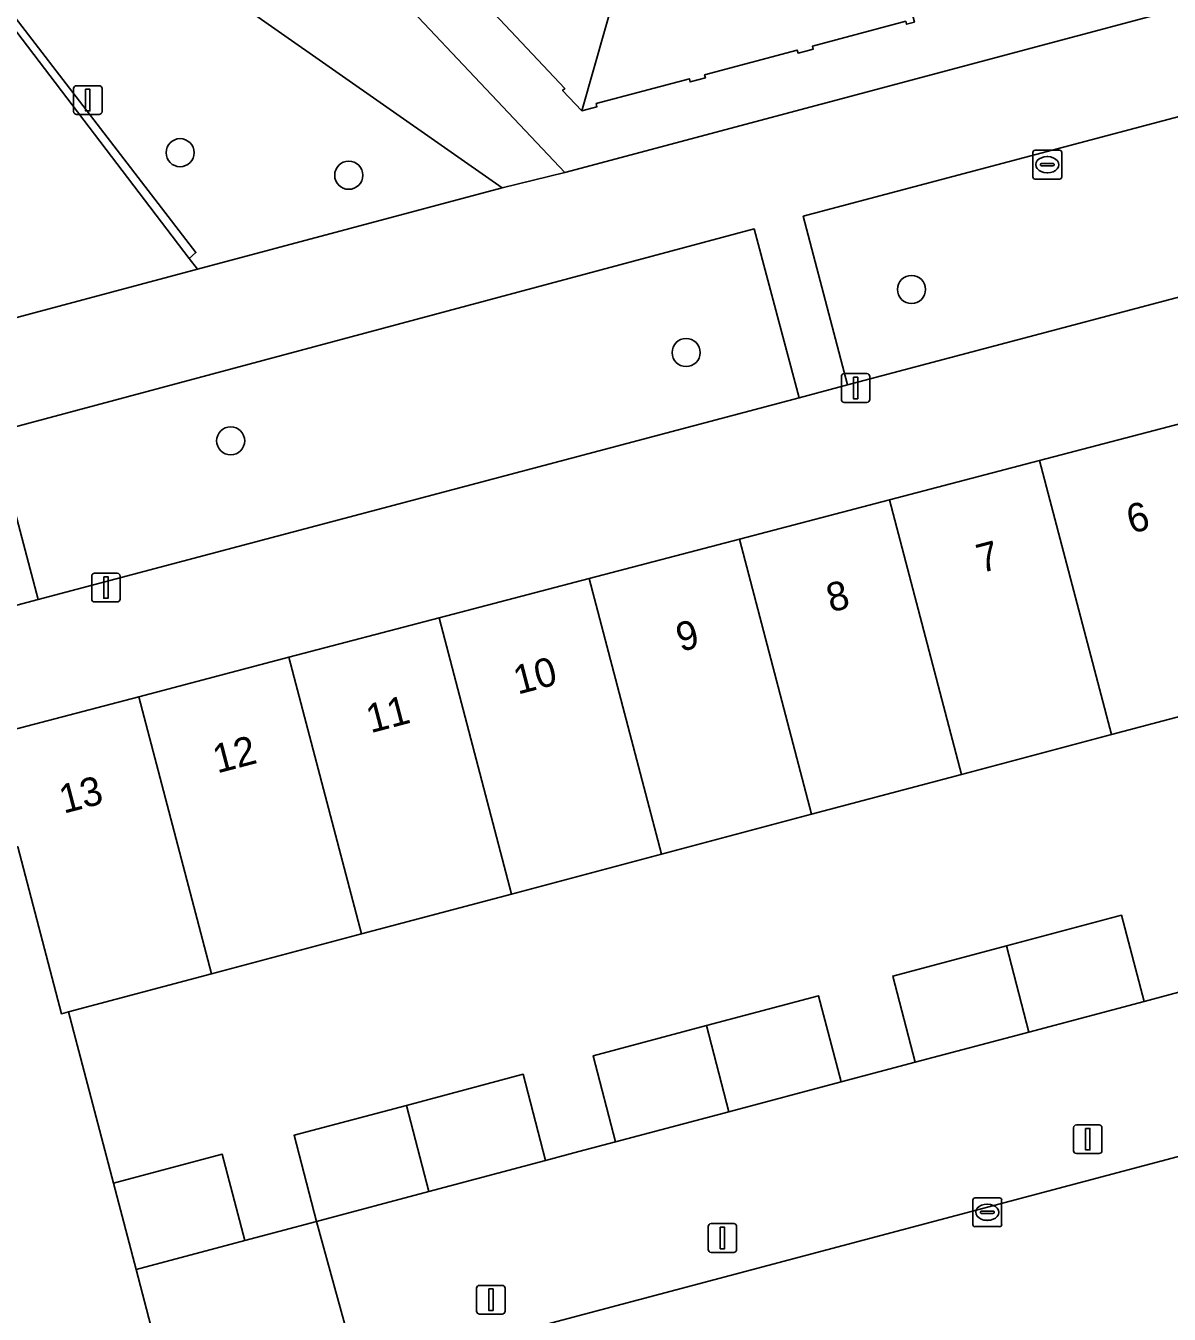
# Model space of a CAD drawing. Extents: x 162542 to 163147, y 380779 to 381521.
# Drawn here: x 162672.17 to 162711.99, y 381152.86 to 381197.72 of the extents above; entities that cross this region are included whole.
import ezdxf

# ---------------------------------------------------------------- set-up
doc = ezdxf.new("R2010")
doc.units = 0
for name, color, linetype in [('IMGEO_Boom', 7, 'Continuous'), ('IMGEO_Erf', 7, 'Continuous'), ('IMGEO_Groenvoorziening', 7, 'Continuous'), ('IMGEO_Kolk', 7, 'Continuous'), ('IMGEO_Lichtmast', 7, 'Continuous'), ('IMGEO_Muur', 7, 'Continuous'), ('IMGEO_Pand', 7, 'Continuous'), ('IMGEO_Pand_nummerreeks', 7, 'Continuous'), ('IMGEO_Parkeervlak_open', 7, 'Continuous'), ('IMGEO_Rijbaan_lokaal_open', 7, 'Continuous'), ('IMGEO_Rioolput', 7, 'Continuous'), ('IMGEO_Terreindeel_zand', 7, 'Continuous'), ('IMGEO_Voetpad_open', 7, 'Continuous')]:
    doc.layers.add(name, color=color, linetype=linetype)

msp = doc.modelspace()

# ---------------------------------------------------------------- linework, layer by layer
at = {"layer": 'IMGEO_Boom'}
for centre in [(162677.55, 381193.299), (162683.421, 381192.514), (162703.017, 381188.538), (162695.168, 381186.342), (162679.31, 381183.269)]:
    msp.add_circle(centre, 0.489, dxfattribs=at)
at = {"layer": 'IMGEO_Erf'}
for points in [[(162682.507, 381201.562), (162690.949, 381192.615), (162735.396, 381204.465)], [(162702.689, 381197.844), (162699.57, 381197.013), (162699.598, 381196.907), (162699.333, 381196.837), (162699.068, 381196.766), (162699.04, 381196.872), (162695.813, 381196.012), (162695.843, 381195.906), (162695.576, 381195.836), (162695.309, 381195.765), (162695.283, 381195.871), (162692.042, 381195.007), (162692.065, 381194.9), (162691.533, 381194.758), (162690.869, 381195.468), (162690.946, 381195.54), (162687.929, 381198.743)], [(162715.203, 381174.431), (162709.98, 381173.043), (162704.757, 381171.655), (162699.533, 381170.267), (162694.31, 381168.879), (162689.087, 381167.491), (162683.863, 381166.102), (162678.64, 381164.714), (162673.663, 381163.392), (162675.228, 381157.426), (162679.018, 381158.433), (162679.804, 381155.434), (162680.99, 381155.749), (162682.303, 381156.098), (162681.517, 381159.097), (162685.428, 381160.136), (162689.49, 381161.216), (162690.276, 381158.216), (162691.437, 381158.525), (162692.714, 381158.864), (162691.927, 381161.863), (162695.874, 381162.912), (162699.777, 381163.949), (162700.563, 381160.95), (162701.884, 381161.301), (162703.15, 381161.637), (162702.364, 381164.636), (162706.321, 381165.688), (162710.326, 381166.752), (162711.113, 381163.753), (162712.331, 381164.077)]]:
    msp.add_lwpolyline(points, dxfattribs=at)
at = {"layer": 'IMGEO_Groenvoorziening'}
for points in [[(162677.867, 381189.622), (162678.158, 381189.24), (162688.758, 381192.072), (162660.986, 381211.497), (162648.992, 381198.027), (162649.886, 381195.669), (162667.855, 381203.134), (162678.101, 381189.825)], [(162700.785, 381185.215), (162717.541, 381189.656), (162716.019, 381195.533), (162699.246, 381191.087)], [(162699.108, 381184.771), (162697.537, 381190.645), (162671.064, 381183.564), (162672.612, 381177.749)]]:
    msp.add_lwpolyline(points, close=True, dxfattribs=at)
at = {"layer": 'IMGEO_Kolk'}
for p, q in [((162705.155, 381155.987), (162705.155, 381156.839)), ((162705.23, 381156.913), (162706.082, 381156.913)), ((162705.643, 381156.693), (162705.668, 381156.693)), ((162706.156, 381156.839), (162706.156, 381155.987)), ((162705.414, 381156.407), (162705.414, 381156.419)), ((162705.852, 381156.37), (162705.454, 381156.37)), ((162705.457, 381156.456), (162705.855, 381156.456)), ((162705.898, 381156.419), (162705.898, 381156.407)), ((162706.082, 381155.913), (162705.23, 381155.913)), ((162705.666, 381156.133), (162705.641, 381156.133))]:
    msp.add_line(p, q, dxfattribs=at)
for points in [[(162705.155, 381155.987), (162705.155, 381156.839)], [(162705.23, 381156.913), (162706.082, 381156.913)], [(162706.156, 381156.839), (162706.156, 381155.987)], [(162706.082, 381155.913), (162705.23, 381155.913)]]:
    msp.add_lwpolyline(points, dxfattribs=at)
for centre, radius, start, end in [((162705.232, 381156.837), 0.0765, 91.552, 178.448), ((162705.232, 381156.837), 0.0765, 91.552, 178.448), ((162706.08, 381156.837), 0.0765, 1.552, 88.448), ((162706.08, 381156.837), 0.0765, 1.552, 88.448), ((162705.454, 381156.416), 0.0403, 85.8775, 175.7526), ((162705.451, 381156.406), 0.0366, 178.938, 274.7102), ((162705.855, 381156.413), 0.043, 264.8664, 352.4533), ((162705.859, 381156.418), 0.0386, 1.7309, 96.639), ((162705.232, 381155.989), 0.0765, 181.552, 268.448), ((162705.232, 381155.989), 0.0765, 181.552, 268.448), ((162706.08, 381155.989), 0.0765, 271.552, 358.448), ((162706.08, 381155.989), 0.0765, 271.552, 358.448)]:
    msp.add_arc(centre, radius, start, end, dxfattribs=at)
for centre, major_axis, ratio, start_param, end_param in [((162705.642, 381156.413), (-0.387, 0.002), 0.722429, 4.712389, 7.853982), ((162705.667, 381156.413), (-0.39, 0.002), 0.717154, 1.570796, 4.712389)]:
    msp.add_ellipse(centre, major_axis=major_axis, ratio=ratio, start_param=start_param, end_param=end_param, dxfattribs=at)
at = {"layer": 'IMGEO_Lichtmast'}
for p, q in [((162673.84, 381194.731), (162673.84, 381195.531)), ((162673.84, 381195.531), (162673.84, 381194.731)), ((162673.94, 381195.631), (162674.73, 381195.631)), ((162674.73, 381195.631), (162673.94, 381195.631)), ((162674.83, 381195.531), (162674.83, 381194.731)), ((162674.83, 381194.731), (162674.83, 381195.531)), ((162674.73, 381194.631), (162673.94, 381194.631)), ((162673.94, 381194.631), (162674.73, 381194.631)), ((162700.575, 381184.708), (162700.575, 381185.508)), ((162700.575, 381185.508), (162700.575, 381184.708)), ((162700.675, 381185.608), (162701.465, 381185.608)), ((162701.465, 381185.608), (162700.675, 381185.608)), ((162701.565, 381185.508), (162701.565, 381184.708)), ((162701.565, 381184.708), (162701.565, 381185.508)), ((162701.465, 381184.608), (162700.675, 381184.608)), ((162700.675, 381184.608), (162701.465, 381184.608)), ((162674.57, 381178.662), (162675.36, 381178.662)), ((162675.36, 381178.662), (162674.57, 381178.662)), ((162674.47, 381177.762), (162674.47, 381178.562)), ((162674.47, 381178.562), (162674.47, 381177.762)), ((162675.46, 381178.562), (162675.46, 381177.762)), ((162675.46, 381177.762), (162675.46, 381178.562)), ((162675.36, 381177.662), (162674.57, 381177.662)), ((162674.57, 381177.662), (162675.36, 381177.662)), ((162708.66, 381158.558), (162708.66, 381159.358)), ((162708.66, 381159.358), (162708.66, 381158.558)), ((162708.76, 381159.458), (162709.55, 381159.458)), ((162709.55, 381159.458), (162708.76, 381159.458)), ((162709.65, 381159.358), (162709.65, 381158.558)), ((162709.65, 381158.558), (162709.65, 381159.358)), ((162709.55, 381158.458), (162708.76, 381158.458)), ((162708.76, 381158.458), (162709.55, 381158.458)), ((162695.938, 381155.119), (162695.938, 381155.919)), ((162695.938, 381155.919), (162695.938, 381155.119)), ((162696.038, 381156.019), (162696.828, 381156.019)), ((162696.828, 381156.019), (162696.038, 381156.019)), ((162696.928, 381155.919), (162696.928, 381155.119)), ((162696.928, 381155.119), (162696.928, 381155.919)), ((162696.828, 381155.019), (162696.038, 381155.019)), ((162696.038, 381155.019), (162696.828, 381155.019)), ((162687.875, 381152.97), (162687.875, 381153.77)), ((162687.875, 381153.77), (162687.875, 381152.97)), ((162687.975, 381153.87), (162688.765, 381153.87)), ((162688.765, 381153.87), (162687.975, 381153.87)), ((162688.865, 381153.77), (162688.865, 381152.97)), ((162688.865, 381152.97), (162688.865, 381153.77)), ((162688.765, 381152.87), (162687.975, 381152.87)), ((162687.975, 381152.87), (162688.765, 381152.87))]:
    msp.add_line(p, q, dxfattribs=at)
for points in [[(162674.26, 381195.506), (162674.41, 381195.506), (162674.41, 381194.756), (162674.26, 381194.756), (162674.26, 381195.506)], [(162700.995, 381185.483), (162701.145, 381185.483), (162701.145, 381184.733), (162700.995, 381184.733), (162700.995, 381185.483)], [(162674.89, 381178.537), (162675.04, 381178.537), (162675.04, 381177.787), (162674.89, 381177.787), (162674.89, 381178.537)], [(162709.08, 381159.333), (162709.23, 381159.333), (162709.23, 381158.583), (162709.08, 381158.583), (162709.08, 381159.333)], [(162696.358, 381155.894), (162696.508, 381155.894), (162696.508, 381155.144), (162696.358, 381155.144), (162696.358, 381155.894)], [(162688.295, 381153.745), (162688.445, 381153.745), (162688.445, 381152.995), (162688.295, 381152.995), (162688.295, 381153.745)]]:
    msp.add_lwpolyline(points, dxfattribs=at)
for centre, start, end in [((162673.94, 381195.531), 90, 180), ((162673.94, 381195.531), 90, 180), ((162674.73, 381195.531), 0, 90), ((162674.73, 381195.531), 360, 90), ((162673.94, 381194.731), 180, 270), ((162673.94, 381194.731), 180, 270), ((162674.73, 381194.731), 270, 0), ((162674.73, 381194.731), 270, 0), ((162700.675, 381185.508), 90, 180), ((162700.675, 381185.508), 90, 180), ((162701.465, 381185.508), 0, 90), ((162701.465, 381185.508), 360, 90), ((162700.675, 381184.708), 180, 270), ((162700.675, 381184.708), 180, 270), ((162701.465, 381184.708), 270, 0), ((162701.465, 381184.708), 270, 0), ((162674.57, 381178.562), 90, 180), ((162674.57, 381178.562), 90, 180), ((162675.36, 381178.562), 0, 90), ((162675.36, 381178.562), 360, 90), ((162674.57, 381177.762), 180, 270), ((162674.57, 381177.762), 180, 270), ((162675.36, 381177.762), 270, 0), ((162675.36, 381177.762), 270, 0), ((162708.76, 381159.358), 90, 180), ((162708.76, 381159.358), 90, 180), ((162709.55, 381159.358), 0, 90), ((162709.55, 381159.358), 360, 90), ((162708.76, 381158.558), 180, 270), ((162708.76, 381158.558), 180, 270), ((162709.55, 381158.558), 270, 0), ((162709.55, 381158.558), 270, 0), ((162696.038, 381155.919), 90, 180), ((162696.038, 381155.919), 90, 180), ((162696.828, 381155.919), 0, 90), ((162696.828, 381155.919), 360, 90), ((162696.038, 381155.119), 180, 270), ((162696.038, 381155.119), 180, 270), ((162696.828, 381155.119), 270, 0), ((162696.828, 381155.119), 270, 0), ((162687.975, 381153.77), 90, 180), ((162687.975, 381153.77), 90, 180), ((162688.765, 381153.77), 0, 90), ((162688.765, 381153.77), 360, 90), ((162687.975, 381152.97), 180, 270), ((162687.975, 381152.97), 180, 270), ((162688.765, 381152.97), 270, 0), ((162688.765, 381152.97), 270, 0)]:
    msp.add_arc(centre, 0.1, start, end, dxfattribs=at)
at = {"layer": 'IMGEO_Muur'}
msp.add_lwpolyline([(162649.886, 381195.669), (162649.968, 381195.455), (162667.775, 381202.852), (162677.867, 381189.622), (162678.101, 381189.825), (162667.855, 381203.134)], close=True, dxfattribs=at)
at = {"layer": 'IMGEO_Pand'}
for points in [[(162688.533, 381207.252), (162683.889, 381202.869), (162684.391, 381202.339), (162684.47, 381202.415), (162687.487, 381199.208), (162687.41, 381199.136), (162687.849, 381198.668), (162687.929, 381198.743), (162690.946, 381195.54), (162690.869, 381195.468), (162691.533, 381194.758), (162693.566, 381201.906)], [(162702.817, 381197.878), (162702.845, 381197.772), (162703.116, 381197.844), (162701.477, 381204.017), (162700.704, 381206.928), (162698.751, 381206.41), (162699.525, 381203.496), (162697.691, 381203.007), (162693.946, 381202.007), (162693.566, 381201.906), (162691.533, 381194.758), (162692.065, 381194.9), (162692.042, 381195.007), (162695.283, 381195.871), (162695.309, 381195.765), (162695.576, 381195.836), (162695.843, 381195.906), (162695.813, 381196.012), (162699.04, 381196.872), (162699.068, 381196.766), (162699.333, 381196.837), (162699.598, 381196.907), (162699.57, 381197.013), (162702.689, 381197.844)], [(162715.203, 381174.431), (162712.706, 381183.956), (162707.478, 381182.586), (162709.98, 381173.043)], [(162702.25, 381181.215), (162704.757, 381171.655), (162709.98, 381173.043), (162707.478, 381182.586)], [(162697.022, 381179.845), (162699.533, 381170.267), (162704.757, 381171.655), (162702.25, 381181.215)], [(162697.022, 381179.845), (162691.794, 381178.474), (162694.31, 381168.879), (162699.533, 381170.267)], [(162694.31, 381168.879), (162691.794, 381178.474), (162686.566, 381177.103), (162689.087, 381167.491)], [(162681.339, 381175.733), (162683.863, 381166.102), (162689.087, 381167.491), (162686.566, 381177.103)], [(162676.111, 381174.362), (162678.64, 381164.714), (162683.863, 381166.102), (162681.339, 381175.733)], [(162671.652, 381169.072), (162671.893, 381169.137), (162673.417, 381163.326), (162673.663, 381163.392), (162678.64, 381164.714), (162676.111, 381174.362), (162670.743, 381172.955), (162670.628, 381172.925)], [(162671.652, 381169.072), (162666.29, 381167.639), (162664.741, 381173.435), (162652.708, 381170.219), (162654.253, 381164.438), (162648.45, 381162.897), (162651.526, 381151.298), (162653.181, 381145.057), (162656.081, 381145.826), (162665.799, 381148.416), (162673.828, 381150.554), (162676.822, 381151.351), (162676.015, 381154.427), (162675.228, 381157.426), (162673.663, 381163.392), (162673.417, 381163.326), (162671.893, 381169.137)], [(162710.326, 381166.752), (162706.321, 381165.688), (162707.107, 381162.689), (162711.113, 381163.753)], [(162706.321, 381165.688), (162702.364, 381164.636), (162703.15, 381161.637), (162707.107, 381162.689)], [(162699.777, 381163.949), (162695.874, 381162.912), (162696.66, 381159.913), (162700.563, 381160.95)], [(162695.874, 381162.912), (162691.927, 381161.863), (162692.714, 381158.864), (162696.66, 381159.913)], [(162689.49, 381161.216), (162685.428, 381160.136), (162686.214, 381157.137), (162690.276, 381158.216)], [(162685.428, 381160.136), (162681.517, 381159.097), (162682.303, 381156.098), (162686.214, 381157.137)], [(162679.018, 381158.433), (162675.228, 381157.426), (162676.015, 381154.427), (162679.804, 381155.434)]]:
    msp.add_lwpolyline(points, close=True, dxfattribs=at)
at = {"layer": 'IMGEO_Parkeervlak_open'}
msp.add_lwpolyline([(162712.331, 381164.077), (162711.113, 381163.753), (162707.107, 381162.689), (162703.15, 381161.637), (162701.884, 381161.301), (162700.563, 381160.95), (162696.66, 381159.913), (162692.714, 381158.864), (162691.437, 381158.525), (162690.276, 381158.216), (162686.214, 381157.137), (162682.303, 381156.098), (162683.755, 381150.773), (162737.761, 381165.114)], dxfattribs=at)
at = {"layer": 'IMGEO_Rijbaan_lokaal_open'}
msp.add_lwpolyline([(162737.761, 381165.114), (162683.755, 381150.773), (162682.303, 381156.098), (162680.99, 381155.749), (162679.804, 381155.434), (162676.015, 381154.427), (162676.822, 381151.351)], dxfattribs=at)
at = {"layer": 'IMGEO_Rioolput'}
for p, q in [((162707.245, 381192.456), (162707.245, 381193.308)), ((162707.32, 381193.382), (162708.172, 381193.382)), ((162707.733, 381193.162), (162707.758, 381193.162)), ((162708.246, 381193.308), (162708.246, 381192.456)), ((162707.504, 381192.876), (162707.504, 381192.888)), ((162707.942, 381192.839), (162707.544, 381192.839)), ((162707.547, 381192.925), (162707.945, 381192.925)), ((162707.756, 381192.602), (162707.731, 381192.602)), ((162707.988, 381192.888), (162707.988, 381192.876)), ((162708.172, 381192.382), (162707.32, 381192.382))]:
    msp.add_line(p, q, dxfattribs=at)
for points in [[(162707.245, 381192.456), (162707.245, 381193.308)], [(162707.32, 381193.382), (162708.172, 381193.382)], [(162708.246, 381193.308), (162708.246, 381192.456)], [(162708.172, 381192.382), (162707.32, 381192.382)]]:
    msp.add_lwpolyline(points, dxfattribs=at)
for centre, radius, start, end in [((162707.322, 381193.306), 0.0765, 91.552, 178.448), ((162707.322, 381193.306), 0.0765, 91.552, 178.448), ((162708.17, 381193.306), 0.0765, 1.552, 88.448), ((162708.17, 381193.306), 0.0765, 1.552, 88.448), ((162707.544, 381192.885), 0.0403, 85.8775, 175.7526), ((162707.541, 381192.875), 0.0366, 178.938, 274.7102), ((162707.945, 381192.882), 0.043, 264.8664, 352.4533), ((162707.949, 381192.887), 0.0386, 1.7309, 96.639), ((162707.322, 381192.458), 0.0765, 181.552, 268.448), ((162707.322, 381192.458), 0.0765, 181.552, 268.448), ((162708.17, 381192.458), 0.0765, 271.552, 358.448), ((162708.17, 381192.458), 0.0765, 271.552, 358.448)]:
    msp.add_arc(centre, radius, start, end, dxfattribs=at)
for centre, major_axis, ratio, start_param, end_param in [((162707.732, 381192.882), (-0.387, 0.002), 0.722429, 4.712389, 7.853982), ((162707.757, 381192.882), (-0.39, 0.002), 0.717154, 1.570796, 4.712389)]:
    msp.add_ellipse(centre, major_axis=major_axis, ratio=ratio, start_param=start_param, end_param=end_param, dxfattribs=at)
at = {"layer": 'IMGEO_Terreindeel_zand'}
msp.add_lwpolyline([(162667.775, 381202.852), (162649.968, 381195.455), (162654.703, 381182.974), (162678.158, 381189.24), (162677.867, 381189.622)], close=True, dxfattribs=at)
at = {"layer": 'IMGEO_Voetpad_open'}
msp.add_lwpolyline([(162660.986, 381211.497), (162688.758, 381192.072), (162690.949, 381192.615), (162682.507, 381201.562), (162678.452, 381205.871), (162675.077, 381209.457), (162671.062, 381213.723), (162667.349, 381217.669), (162663.537, 381221.72), (162662.06, 381220.329), (162668.918, 381213.104), (162666.594, 381211.38), (162659.812, 381214.758), (162655.776, 381210.209), (162653.658, 381212.378), (162648.167, 381207.261), (162650.664, 381204.44), (162643.156, 381195.983), (162653.633, 381182.688), (162654.703, 381182.974), (162649.968, 381195.455), (162649.886, 381195.669), (162648.992, 381198.027)], close=True, dxfattribs=at)
for points in [[(162670.936, 381177.305), (162672.612, 381177.749), (162671.064, 381183.564), (162697.537, 381190.645), (162699.108, 381184.771), (162700.785, 381185.215), (162699.246, 381191.087), (162716.019, 381195.533), (162717.541, 381189.656), (162719.198, 381190.095), (162717.693, 381196.001), (162736.313, 381200.934), (162735.396, 381204.465), (162690.949, 381192.615), (162688.758, 381192.072), (162678.158, 381189.24), (162654.703, 381182.974)], [(162766.134, 381197.592), (162741.119, 381190.891), (162739.9, 381195.582), (162737.873, 381195.045), (162719.198, 381190.095), (162717.541, 381189.656), (162700.785, 381185.215), (162699.108, 381184.771), (162672.612, 381177.749), (162670.936, 381177.305)], [(162670.743, 381172.955), (162676.111, 381174.362), (162681.339, 381175.733), (162686.566, 381177.103), (162691.794, 381178.474), (162697.022, 381179.845), (162702.25, 381181.215), (162707.478, 381182.586), (162712.706, 381183.956), (162717.934, 381185.327), (162723.162, 381186.697), (162728.39, 381188.068), (162733.618, 381189.439), (162738.96, 381190.839), (162739.649, 381188.256), (162741.558, 381188.764), (162753.162, 381191.849), (162764.767, 381194.933)]]:
    msp.add_lwpolyline(points, dxfattribs=at)

# ---------------------------------------------------------------- texts
at = {"layer": 'IMGEO_Pand_nummerreeks'}
for s, p in [('6', (162710.661, 381180.029)), ('7', (162705.433, 381178.659)), ('8', (162700.208, 381177.289)), ('9', (162694.974, 381175.917)), ('10', (162689.307, 381174.431)), ('11', (162684.183, 381173.088)), ('12', (162678.842, 381171.687)), ('13', (162673.493, 381170.285))]:
    msp.add_text(s, height=1, rotation=14.6903, dxfattribs=at).set_placement(p)

doc.saveas('drawing.dxf')
